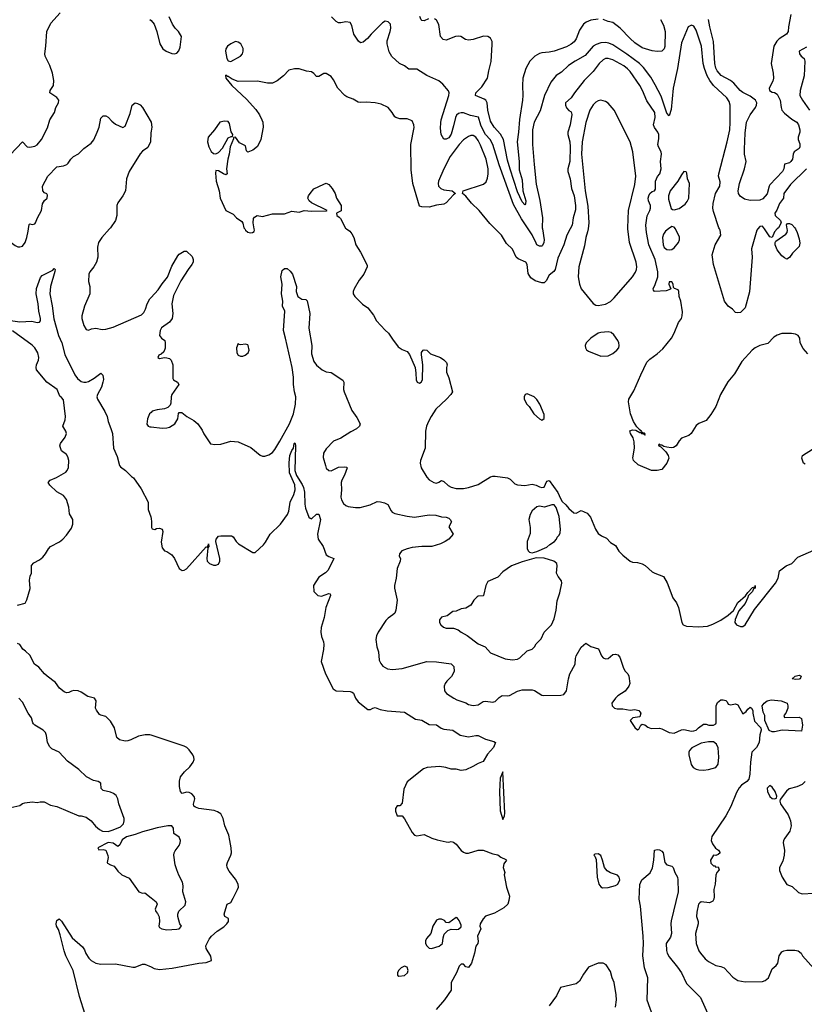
# Model space of a CAD drawing. Header units: inches. Extents: x 1384664 to 1536621, y 460766 to 646467.
# Tile 295 of 488: x 1488928 to 1495332, y 533673 to 541707. Entities that reach past the tile are written whole.
import ezdxf

# ---------------------------------------------------------------- set-up
doc = ezdxf.new("R2010")
doc.units = ezdxf.units.IN
doc.header["$MEASUREMENT"] = 0
for name, color, linetype in [('B4583', 7, 'Continuous'), ('B4584', 7, 'Continuous'), ('B4593', 7, 'Continuous'), ('B4594', 7, 'Continuous')]:
    doc.layers.add(name, color=color, linetype=linetype)

msp = doc.modelspace()

# ---------------------------------------------------------------- linework, layer by layer
at = {"layer": 'B4583', "color": 5}
for points, elevation in [([(1488734, 540000), (1488750, 539986.7), (1488799.9, 539959.9), (1488858.8, 539890), (1488890, 539864), (1488913.7, 539853.7), (1488930, 539853.4), (1488950, 539860.7), (1488971.5, 539890), (1488986, 539930), (1488998.3, 539981.7), (1489000.5, 540000)], 740), ([(1489660.2, 540000), (1489598.5, 539930), (1489571.2, 539888.8), (1489563.6, 539850), (1489565.7, 539770), (1489554, 539730), (1489533, 539690), (1489501.6, 539650), (1489493, 539630), (1489490.7, 539570), (1489500.7, 539530), (1489499.5, 539470), (1489457.8, 539370), (1489435.3, 539290), (1489435.6, 539270), (1489450, 539211.3), (1489470, 539178.8), (1489490, 539174), (1489515.1, 539184.9), (1489549.6, 539190.4), (1489600.5, 539180.5), (1489630, 539181.5), (1489690, 539197.6), (1489921, 539299), (1489942, 539318), (1489954.9, 539345.1), (1489967.8, 539390), (1489989, 539430), (1490000, 539441.5)], 740), ([(1488853, 539253), (1488930, 539240.8), (1489026.1, 539246.1), (1489070, 539236.5), (1489090, 539238), (1489096.9, 539250), (1489098.7, 539270), (1489083.9, 539330), (1489079.2, 539390), (1489062, 539470), (1489065.2, 539514.8), (1489097.5, 539602.5), (1489110, 539621), (1489197.2, 539662.8), (1489210, 539678), (1489216, 539670), (1489214, 539654), (1489178.6, 539530), (1489173.4, 539470), (1489192, 539372), (1489205.3, 539265.3), (1489244.5, 539130), (1489271.5, 539070), (1489296.2, 538976.2), (1489377.2, 538810), (1489399.6, 538779.6), (1489430, 538755.3), (1489450, 538749), (1489470, 538748.9), (1489490, 538755.6), (1489536.8, 538783.2), (1489590, 538823.8), (1489607.2, 538807.2), (1489610.9, 538770.9), (1489606, 538750), (1489594.2, 538710), (1489562.2, 538650), (1489558, 538630), (1489562.8, 538610), (1489623.7, 538510), (1489642, 538470), (1489648.7, 538428.7), (1489673, 538373), (1489684.6, 538330), (1489693.4, 538210), (1489722.6, 538142.6), (1489741.6, 538070), (1489750, 538059.1), (1489790.8, 538030), (1489840.3, 537980.3), (1489858, 537970), (1489919.9, 537879.9), (1489976, 537770), (1489977.3, 537710), (1489998, 537650), (1490000, 537638.3)], 720), ([(1488910, 536930.4), (1488972.3, 536947.7), (1488987.3, 536972.7), (1489014.4, 537065.6), (1489007.1, 537132.9), (1489014.1, 537165.9), (1489025.1, 537190), (1489024.9, 537255.1), (1489043.7, 537276.3), (1489090, 537300.3), (1489118, 537322), (1489139.6, 537350), (1489161.6, 537390), (1489179.5, 537410), (1489253.4, 537446.6), (1489280.9, 537470), (1489310, 537501.6), (1489350, 537559.5), (1489362, 537590), (1489362, 537630), (1489334.9, 537674.9), (1489328.5, 537730), (1489310, 537792), (1489286, 537826), (1489230, 537854.6), (1489173.7, 537910), (1489160.5, 537930), (1489176, 537950), (1489228.7, 537971.3), (1489304.4, 538015.6), (1489316.2, 538030), (1489325.7, 538054.3), (1489327.7, 538110), (1489321.3, 538141.3), (1489310, 538158.3), (1489269.9, 538189.9), (1489255.1, 538230), (1489262, 538250), (1489300.1, 538299.9), (1489309.6, 538330), (1489303.6, 538350), (1489280.4, 538390), (1489298.2, 538441.8), (1489302.8, 538470), (1489284.6, 538604.6), (1489270, 538624.7), (1489254.9, 538634.9), (1489232.4, 538690), (1489150, 538749.7), (1489065.1, 538850), (1489060.9, 538870), (1489064.2, 538890), (1489080.4, 538930), (1489083.5, 538950), (1489076.8, 538990), (1489052.1, 539030), (1489030.9, 539050.9), (1488870, 539169.3)], 720), ([(1490000, 538503.1), (1489988.5, 538490), (1489971.8, 538450), (1489966.9, 538406.9), (1489976.3, 538390), (1489990, 538385), (1490000, 538383.9)], 740), ([(1490000, 535870), (1489990, 535873.3), (1489952.9, 535872.9), (1489897.8, 535862.2), (1489834.8, 535830), (1489810, 535823.5), (1489790, 535821.1), (1489741.2, 535830), (1489720.7, 535850), (1489700.4, 535930), (1489670, 535984.2), (1489630, 536023), (1489590, 536032), (1489579.1, 536039.1), (1489553.7, 536073.7), (1489546.6, 536090), (1489551.3, 536150), (1489538, 536170), (1489485.2, 536185.2), (1489430, 536221.5), (1489404, 536230), (1489370, 536234.5), (1489350.3, 536229.7), (1489330, 536216.2), (1489310, 536213.6), (1489290, 536223.6), (1489253.6, 536253.6), (1489220.1, 536300.1), (1489152, 536350), (1489129.5, 536370), (1489084, 536424), (1489049.8, 536449.8), (1489010, 536521.2), (1488975.6, 536555.6), (1488954, 536570), (1488928, 536610), (1488910, 536617.2)], 720), ([(1488830, 535274.8), (1488930, 535296), (1488950, 535311.3), (1488970, 535318), (1489030, 535324.7), (1489070, 535321), (1489093.6, 535326.4), (1489126.4, 535326.4), (1489178.5, 535298.5), (1489230, 535287.3), (1489410, 535211), (1489430.7, 535210.7), (1489470, 535201), (1489510, 535171), (1489546.9, 535126.9), (1489578.7, 535098.7), (1489604.9, 535084.9), (1489650, 535083.1), (1489690, 535095.6), (1489750, 535122.3), (1489774, 535146), (1489781.5, 535170), (1489779.2, 535190), (1489735.8, 535310), (1489729.8, 535349.8), (1489716, 535376), (1489693.7, 535393.7), (1489670, 535404.2), (1489610, 535417.2), (1489592.9, 535432.9), (1489590, 535478), (1489568, 535490), (1489530, 535499.5), (1489473.2, 535530), (1489409.4, 535590), (1489318.5, 535658.5), (1489250, 535729.4), (1489190, 535758), (1489172.9, 535772.9), (1489153.6, 535810), (1489146.5, 535866.5), (1489137.6, 535890), (1489120.7, 535910), (1489051.8, 535950), (1489041.8, 535961.8), (1489035.6, 535970), (1489025.1, 536010), (1488997.6, 536050), (1488950, 536139), (1488921.2, 536170)], 740), ([(1490000, 535099.3), (1489930, 535080.8), (1489870, 535058), (1489799.9, 535040.1), (1489764.8, 535015.2), (1489745.4, 534974.6), (1489730, 534962), (1489689.4, 534989.4), (1489650, 534992.3), (1489564.7, 534950), (1489572.7, 534932.7), (1489610, 534936), (1489630, 534930.8), (1489648.3, 534888.3), (1489650.4, 534870), (1489642, 534830), (1489645.5, 534825.5), (1489670, 534810.5), (1489699.9, 534799.9), (1489730, 534758.8), (1489762.8, 534730), (1489822.3, 534702.3), (1489901, 534590), (1489930, 534580.7), (1489950, 534582), (1490000, 534542.9)], 740), ([(1489462.4, 533590), (1489417, 533737), (1489363.7, 533950), (1489303.8, 534070), (1489289.8, 534110), (1489259.2, 534239.2), (1489243.7, 534283.7), (1489228.6, 534310), (1489225.4, 534330), (1489230, 534358), (1489250, 534371), (1489270, 534350.8), (1489354.9, 534214.9), (1489441.7, 534141.7), (1489458, 534118), (1489468.6, 534088.6), (1489490.8, 534050), (1489511, 534030), (1489550.3, 534010.3), (1489590, 534001.3), (1489710, 534003.2), (1489850, 533975.6), (1489870, 533976), (1489930, 534002), (1489950, 534001.6), (1490000, 533978.2)], 720)]:
    msp.add_lwpolyline(points, dxfattribs=dict(at, elevation=elevation))
at = {"layer": 'B4584', "color": 5}
for points, elevation in [([(1488850, 540605.7), (1488950, 540710.4), (1488990, 540670.5), (1489010, 540667), (1489050, 540675.3), (1489070, 540685.3), (1489105.4, 540730), (1489154, 540826), (1489174.7, 540890), (1489211.2, 540950), (1489224, 540990), (1489243.8, 541030), (1489246.8, 541050), (1489232.2, 541072.2), (1489173, 541110), (1489176.3, 541130), (1489203.1, 541170), (1489205.7, 541210), (1489195.4, 541270), (1489173.5, 541333.5), (1489135.1, 541410), (1489132.3, 541430), (1489141.2, 541490), (1489149.3, 541610), (1489182.3, 541677.7), (1489257.5, 541762.5)], 760), ([(1489991.3, 541710), (1490000, 541699.6)], 760), ([(1489000.5, 540000), (1489004.7, 540035.3), (1489010, 540042), (1489030, 540036), (1489050, 540041), (1489057.2, 540050), (1489072.3, 540090), (1489104.5, 540150), (1489113.8, 540206.2), (1489130, 540232), (1489153.2, 540250), (1489155.3, 540275.3), (1489150, 540286), (1489130, 540295.3), (1489115.3, 540310), (1489113.2, 540350), (1489156.3, 540430), (1489230, 540507), (1489286.3, 540513.7), (1489313.7, 540526.3), (1489324.4, 540535.6), (1489346, 540570), (1489367.3, 540590), (1489407.3, 540612.7), (1489450, 540657.3), (1489510, 540699.3), (1489531.8, 540728.2), (1489561, 540790), (1489575.4, 540830), (1489590, 540902.8), (1489610, 540921.6), (1489630, 540922.4), (1489650, 540912.7), (1489679.9, 540879.9), (1489710, 540855.5), (1489770, 540828.2), (1489790, 540839.1), (1489830, 540942.8), (1489845.4, 541010), (1489870, 541028.9), (1489890, 541023.9), (1489910, 541012.3), (1489930.4, 540990), (1490000, 540871.8)], 740), ([(1490000, 540798.1), (1489996.9, 540783.1), (1489994.2, 540710), (1489974.5, 540665.5), (1489930, 540634.5), (1489910, 540614), (1489820.7, 540470), (1489799.1, 540410), (1489790.3, 540310), (1489770.2, 540269.8), (1489727.7, 540212.3), (1489720.4, 540190), (1489719.5, 540110), (1489710.3, 540070), (1489669, 540010), (1489660.2, 540000)], 740)]:
    msp.add_lwpolyline(points, dxfattribs=dict(at, elevation=elevation))
at = {"layer": 'B4593', "color": 5}
for points, elevation in [([(1490764.2, 540000), (1490770, 539990.8), (1490790, 539974), (1490810, 539967.3), (1490829.2, 539970.8), (1490840.4, 539979.6), (1490844, 539990), (1490842.2, 540000)], 760), ([(1491596, 540000), (1491622, 539982), (1491639.8, 539959.8), (1491656, 539930), (1491671, 539870), (1491710.8, 539810), (1491763.6, 539703.6), (1491764.7, 539690), (1491737.3, 539630), (1491698, 539582), (1491658.8, 539510), (1491650.8, 539490), (1491650.7, 539470), (1491662, 539450), (1491726.1, 539386.1), (1491770, 539356), (1491816.2, 539296.2), (1491840.3, 539250), (1491910, 539174.4), (1491939.3, 539150), (1491970, 539100.7), (1492018, 539038), (1492050, 539016), (1492090, 539001), (1492110, 538974.8), (1492154.9, 538870), (1492162.5, 538822.5), (1492164.4, 538770), (1492170.8, 538750), (1492190, 538740.4), (1492203.7, 538750), (1492214.3, 538770), (1492219.6, 538890), (1492206.3, 538973.7), (1492207.5, 538992.5), (1492222, 539010), (1492230, 539014), (1492252, 539010), (1492282, 538982), (1492362, 538950), (1492390, 538931.3), (1492411.3, 538910), (1492418, 538890), (1492411.1, 538868.9), (1492410.8, 538830), (1492430, 538784.7), (1492459.3, 538670), (1492447.7, 538650), (1492410.4, 538610), (1492324.4, 538530), (1492285.3, 538470), (1492265.3, 538430), (1492248.7, 538390), (1492239.5, 538350), (1492237.1, 538210), (1492200.4, 538110), (1492197, 538090), (1492205.7, 538050), (1492250, 537973.4), (1492270, 537953.4), (1492306.8, 537930), (1492330, 537926.7), (1492350, 537933), (1492370, 537946), (1492390, 537939.5), (1492426.2, 537906.2), (1492450, 537892.1), (1492490, 537882.8), (1492550, 537880.8), (1492590, 537889.1), (1492670, 537914.9), (1492770, 537976.5), (1492790, 537983.7), (1492810, 537983.1), (1492910, 537968.8), (1492930, 537957), (1492970, 537919.5), (1492990, 537911.8), (1493050, 537907), (1493110, 537918.4), (1493144.7, 537910), (1493170, 537894.8), (1493190, 537891.3), (1493208, 537892), (1493230, 537941), (1493250, 537946), (1493320.3, 537850), (1493340.8, 537800.8), (1493356.5, 537776.5), (1493386, 537750), (1493410, 537718), (1493450, 537684.7), (1493470, 537681), (1493510, 537702), (1493559.9, 537679.9), (1493588.2, 537648.2), (1493627.3, 537550), (1493650, 537516), (1493676.8, 537496.8), (1493716.8, 537476.8), (1493750, 537441), (1493790, 537418), (1493819.1, 537370), (1493850, 537339.1), (1493910.8, 537290), (1493930, 537281.3), (1493970, 537277.6), (1494007.3, 537267.3), (1494033.4, 537253.4), (1494090, 537202.8), (1494111.3, 537190), (1494183.5, 537163.5), (1494211.6, 537111.6), (1494259.5, 536990), (1494289.2, 536949.2), (1494306.3, 536910), (1494332.7, 536790), (1494343, 536770), (1494370, 536759.7), (1494470, 536752.8), (1494540.8, 536759.2), (1494585.3, 536774.7), (1494650, 536808.8), (1494711.7, 536848.3), (1494754, 536886), (1494788.8, 536951.2), (1494852.7, 537007.3), (1494870, 537034), (1494910, 537075.5), (1494917.3, 537077.3), (1494928, 537072), (1494930.8, 537090.8), (1494930.3, 537070), (1494916.8, 537063.2), (1494910, 537042), (1494873.9, 537006.1), (1494871.9, 536991.9), (1494850, 536944.5), (1494797.2, 536882.8), (1494768, 536812), (1494766.2, 536790), (1494777.6, 536770), (1494810, 536756.8), (1494830, 536757.1), (1494850, 536770.1), (1494925.9, 536894.1), (1495096.1, 537110), (1495119.2, 537150), (1495130, 537211.3), (1495184, 537250), (1495230, 537270.7), (1495278.7, 537321.3), (1495410, 537379.5)], 760), ([(1493421.3, 540000), (1493394, 539950), (1493370.2, 539870), (1493319.8, 539760.2), (1493297.3, 539670), (1493286.7, 539653.3), (1493250, 539622.6), (1493224.2, 539575.8), (1493210, 539559.7), (1493190, 539558.9), (1493135.7, 539575.7), (1493100.7, 539600.7), (1493077.3, 539637.3), (1493070.8, 539710), (1493059.5, 539730), (1492997.4, 539757.4), (1492980.9, 539770), (1492950, 539834.5), (1492901, 539881), (1492859.2, 539950), (1492808.5, 540000)], 760), ([(1493194.6, 540000), (1493208.5, 539910), (1493207, 539890), (1493196, 539864), (1493190, 539859), (1493170, 539858.4), (1493150, 539870.5), (1493142.6, 539882.6), (1493111.8, 539951.8), (1493079, 540000)], 740), ([(1493566.7, 540000), (1493563.4, 539976.6), (1493549.4, 539929.4), (1493538.1, 539861.9), (1493492.8, 539690), (1493485.7, 539610), (1493496.5, 539550), (1493510.3, 539510), (1493610, 539390.4), (1493630, 539378.4), (1493650, 539374.4), (1493710, 539387), (1493750, 539408.7), (1493781.3, 539438.7), (1493930.5, 539609.5), (1493954, 539646), (1493962.6, 539670), (1493965.4, 539690), (1493960.5, 539730), (1493906.5, 539890), (1493891.8, 540000)], 780), ([(1495359.8, 538979.8), (1495324, 539024), (1495299.1, 539070), (1495294.3, 539110), (1495282.9, 539130), (1495260.6, 539140.6), (1495226.3, 539146.3), (1495150, 539145.5), (1495110, 539134.2), (1495084.4, 539115.6), (1495033.7, 539066.3), (1494969.7, 539049.7), (1494931.6, 539030), (1494905.4, 539010), (1494822.3, 538917.7), (1494761.1, 538818.9), (1494707.3, 538752.7), (1494649.2, 538650), (1494609.3, 538550.7), (1494570, 538487), (1494530, 538438), (1494470, 538413), (1494450, 538395.1), (1494407.9, 538332.1), (1494390, 538313.6), (1494330, 538292.8), (1494310.2, 538269.8), (1494286.7, 538230), (1494264.3, 538215.7), (1494246.6, 538213.4), (1494210, 538218), (1494184.7, 538224.7), (1494170, 538234.9), (1494156.2, 538236.2), (1494150, 538243.7), (1494141.3, 538238.7), (1494143.6, 538230), (1494160.9, 538220.9), (1494201.3, 538181.3), (1494221.5, 538150), (1494226.7, 538130), (1494210.2, 538089.8), (1494170, 538038), (1494130, 538029.6), (1494084, 538030), (1493976.5, 538076.5), (1493938.4, 538110), (1493931.3, 538131.3), (1493945.7, 538210), (1493943.6, 538263.6), (1493936.2, 538296.2), (1493914.7, 538330), (1493908.7, 538351.3), (1493930, 538361.7), (1493956.7, 538356.7), (1493990, 538339.5), (1493999.5, 538339.5), (1494003, 538330), (1494026.6, 538326.6), (1494030, 538318), (1494033.8, 538326.2), (1494027.5, 538332.5), (1494013.4, 538333.4), (1494010, 538341.2), (1494001.2, 538341.2), (1494004.5, 538350), (1493983.1, 538363.1), (1493981.3, 538370), (1493964.4, 538384.4), (1493938.5, 538430), (1493914, 538490), (1493896.3, 538590), (1493899.6, 538610), (1493941.2, 538678.8), (1493996.5, 538810), (1494047.1, 538912.9), (1494070, 538937.8), (1494130, 538979.6), (1494178.3, 539021.7), (1494247.8, 539110), (1494270.8, 539150), (1494304.7, 539235.3), (1494329.4, 539270), (1494335.1, 539290), (1494336.6, 539323.4), (1494323.7, 539410), (1494309.4, 539450), (1494308.7, 539490), (1494302, 539502), (1494273.6, 539513.6), (1494263.1, 539523.1), (1494260.9, 539550), (1494250, 539569), (1494230, 539568), (1494225.5, 539550), (1494242, 539510), (1494234.4, 539505.6), (1494204.5, 539495.5), (1494110, 539489.4), (1494100.1, 539500.1), (1494098, 539510), (1494114.7, 539545.3), (1494135.8, 539610), (1494137.4, 539650), (1494114, 539750), (1494064.2, 539870), (1494043.5, 539970), (1494041.6, 540000)], 760), ([(1494222.7, 540000), (1494197.8, 539982.2), (1494182, 539958), (1494174.9, 539930), (1494181.3, 539870), (1494188.7, 539848.7), (1494210, 539832), (1494230, 539828.8), (1494250, 539832.6), (1494270, 539844.6), (1494305.1, 539890), (1494314.3, 539910), (1494313.9, 539933.9), (1494282, 540000)], 760), ([(1494953.7, 540000), (1494945.1, 539990), (1494902.1, 539837.9), (1494907, 539770), (1494886, 539486), (1494850, 539355.3), (1494810, 539319), (1494790, 539315.3), (1494770, 539318), (1494746, 539346), (1494710, 539369.2), (1494680.9, 539410), (1494590.9, 539710), (1494581.5, 539770), (1494580.9, 539790), (1494604, 539870), (1494650.7, 539950), (1494645.1, 539990), (1494639.3, 540000)], 740), ([(1495111.1, 540000), (1495090, 539977.2), (1495070.7, 539929.3), (1495050, 539936), (1495006.2, 540000)], 740), ([(1495260, 540000), (1495274.5, 539970), (1495290, 539918.8), (1495294.9, 539885.1), (1495290, 539857.2), (1495236.7, 539803.3), (1495210, 539768), (1495190, 539754), (1495170, 539763.7), (1495150, 539780.9), (1495109.6, 539830), (1495093.2, 539870), (1495094, 539890), (1495100.9, 539899.1), (1495182, 539958), (1495192.3, 539970), (1495195.8, 539990), (1495193.5, 540000)], 740), ([(1490000, 539441.5), (1490058.1, 539501.9), (1490090, 539552.9), (1490134.6, 539605.4), (1490170, 539695.8), (1490219.6, 539780.4), (1490230, 539794.4), (1490270, 539818), (1490290, 539818), (1490335.9, 539775.9), (1490344.2, 539750), (1490342.6, 539730), (1490333.4, 539710), (1490302, 539670), (1490243.6, 539576.4), (1490182.1, 539457.9), (1490169, 539390), (1490177.3, 539310), (1490171.6, 539270), (1490150, 539240.5), (1490085.8, 539194.2), (1490073.1, 539170), (1490069.2, 539129.2), (1490084.4, 539110), (1490111.8, 539090), (1490115.9, 539070), (1490113.9, 539026.1), (1490103, 538997), (1490083.1, 538976.9), (1490062.8, 538970), (1490056, 538950), (1490070, 538942), (1490109.3, 538950.7), (1490130, 538948.2), (1490150, 538943), (1490164.9, 538930), (1490177.6, 538890), (1490178.5, 538778.5), (1490182.8, 538770), (1490214.8, 538750), (1490227.7, 538730), (1490168.4, 538650), (1490163.8, 538630), (1490162.8, 538577.2), (1490157.3, 538562.7), (1490135.9, 538544.1), (1490110, 538532.7), (1490050, 538525.1), (1490007.9, 538512.1), (1490000, 538503.1)], 740), ([(1490000, 538383.9), (1490090, 538374.7), (1490130, 538376.1), (1490150, 538382.3), (1490194.7, 538410), (1490218.4, 538450), (1490224.7, 538495.3), (1490230, 538502), (1490250, 538502), (1490292, 538470), (1490350, 538437.3), (1490382.8, 538410), (1490416.7, 538356.7), (1490430, 538326.8), (1490485.8, 538245.8), (1490521.7, 538241.7), (1490570, 538243.5), (1490650, 538267.1), (1490710, 538264.2), (1490815.4, 538215.4), (1490890, 538153.4), (1490910, 538144.9), (1490930, 538145.5), (1490962.4, 538157.6), (1490990, 538176.3), (1491010, 538200.5), (1491050, 538268.8), (1491130.5, 538410), (1491161.5, 538490), (1491178.4, 538570), (1491182.2, 538630), (1491170.7, 538670.7), (1491162.2, 538730), (1491161.7, 538790), (1491151.2, 538870), (1491098.7, 539110), (1491081.2, 539170), (1491093, 539330), (1491073.6, 539370), (1491074.7, 539410), (1491063.8, 539470), (1491071.5, 539550), (1491060.5, 539610), (1491070, 539661), (1491090, 539676), (1491110, 539676), (1491135.9, 539655.9), (1491153.4, 539630), (1491186.8, 539530), (1491184.9, 539490), (1491197.3, 539450), (1491230, 539428), (1491264.5, 539424.5), (1491273.7, 539413.7), (1491297.1, 539310), (1491288.4, 539190), (1491313.6, 539050), (1491310, 538982), (1491330, 538919.1), (1491350, 538887.2), (1491395.5, 538850), (1491430, 538834.9), (1491470, 538828), (1491566.6, 538766.6), (1491573.7, 538750), (1491571.5, 538690), (1491577.3, 538670), (1491639.8, 538519.8), (1491680.9, 538460.9), (1491706, 538410), (1491702, 538390), (1491678, 538370), (1491630, 538345.2), (1491550, 538291.8), (1491490, 538269.4), (1491430, 538206), (1491408, 538170), (1491405.8, 538134.2), (1491422.8, 538070), (1491430, 538048.4), (1491450, 538027.6), (1491470, 538026), (1491530, 538055.3), (1491578.4, 538058.4), (1491595.9, 538055.9), (1491601, 538050), (1491579.3, 537990), (1491557.1, 537950), (1491552.7, 537930), (1491555.5, 537870), (1491548.5, 537810), (1491553.4, 537790), (1491570, 537761), (1491590, 537742.8), (1491610, 537734.8), (1491667.7, 537727.7), (1491708, 537728), (1491788.1, 537748.1), (1491844.9, 537775.1), (1491873.8, 537773.8), (1491906.4, 537766.4), (1491931.9, 537751.9), (1491958.8, 537698.8), (1491968.5, 537688.5), (1491990, 537679.3), (1492090, 537655.3), (1492150, 537648.4), (1492270, 537666.5), (1492324.8, 537664.8), (1492370, 537650.4), (1492410, 537647.7), (1492430, 537639.1), (1492442.8, 537630), (1492451, 537610), (1492431.3, 537570), (1492464.7, 537510), (1492430.5, 537470), (1492400.7, 537450), (1492362.8, 537430), (1492292, 537410), (1492210, 537409.2), (1492130, 537400.5), (1492090, 537391.1), (1492046.5, 537373.5), (1492027.7, 537350), (1492024, 537330), (1492034.8, 537310), (1492033.4, 537290), (1492008.4, 537230), (1492000.7, 537150), (1491986.7, 537090), (1491987, 537070), (1492010.2, 536970), (1491998.9, 536890), (1491990, 536865.6), (1491974.4, 536850), (1491934.7, 536825.3), (1491915.6, 536804.4), (1491854.3, 536710), (1491840.5, 536679.5), (1491834.3, 536650), (1491842.3, 536590), (1491856.5, 536550), (1491861.8, 536481.8), (1491874.5, 536454.5), (1491893.1, 536433.1), (1491929.3, 536409.3), (1491970, 536405), (1492050, 536414.4), (1492250, 536470.2), (1492330, 536467.4), (1492450.3, 536450.3), (1492472.2, 536430), (1492473.1, 536390), (1492452.1, 536347.9), (1492413, 536310), (1492401.3, 536290), (1492392.7, 536270), (1492394, 536230), (1492411, 536210), (1492471, 536170), (1492497, 536157), (1492570, 536133), (1492590, 536120.7), (1492630, 536110.7), (1492670, 536117.3), (1492710, 536142.8), (1492730, 536147.7), (1492790, 536138), (1492799.1, 536140.9), (1492810, 536144.9), (1492842, 536178), (1492867, 536193), (1492910, 536189.1), (1492926.9, 536193.1), (1492990, 536229.2), (1493030, 536238.4), (1493110, 536238), (1493130, 536233.4), (1493190, 536195.8), (1493207, 536193), (1493344.1, 536195.9), (1493370, 536200.7), (1493390, 536231.3), (1493407.2, 536330), (1493418.9, 536370), (1493461.6, 536450), (1493464.2, 536495.8), (1493470, 536518), (1493510, 536587.3), (1493550, 536621), (1493590, 536594), (1493653.4, 536573.4), (1493675.9, 536515.9), (1493690, 536501), (1493710, 536491), (1493730, 536496), (1493770, 536526.8), (1493790, 536531), (1493810, 536526), (1493825.8, 536505.8), (1493855.3, 536415.3), (1493870.7, 536390.7), (1493891, 536370), (1493901, 536350), (1493906.8, 536290), (1493901, 536270), (1493870.4, 536229.6), (1493811, 536190), (1493791, 536170), (1493762, 536130), (1493764.7, 536110), (1493782, 536090), (1493804.1, 536084.1), (1493850, 536083.7), (1493910, 536072.2), (1493950, 536078.7), (1493980.7, 536070), (1493997.1, 536050), (1493990, 536018), (1493932, 536010), (1493912, 535990), (1493950, 535932), (1493970, 535912), (1493980.4, 535919.6), (1493998, 535950), (1494010, 535958), (1494030, 535954.8), (1494055.2, 535935.2), (1494083.4, 535923.4), (1494150, 535926.4), (1494170, 535921.3), (1494230, 535890.4), (1494270, 535887), (1494330, 535912.7), (1494350, 535915.5), (1494410, 535902.8), (1494430, 535904.7), (1494450, 535911.3), (1494468.7, 535930), (1494510, 535958), (1494530, 535958), (1494551.6, 535951.6), (1494590, 535952), (1494610, 535962), (1494612.7, 535970), (1494612.2, 536110), (1494623.7, 536136.3), (1494650, 536156.5), (1494670, 536157.6), (1494691.6, 536151.6), (1494702.3, 536142.3), (1494710, 536121), (1494730, 536118), (1494770, 536126), (1494790, 536118), (1494830, 536044.7), (1494856.5, 536063.5), (1494870, 536082), (1494890, 536098), (1494902, 536090), (1494911.3, 536071.3), (1494911.1, 536048.9), (1494924.4, 535984.4), (1494978, 535930), (1494981, 535910), (1494968, 535872), (1494964.4, 535810), (1494943, 535770), (1494903.8, 535730), (1494892.2, 535650), (1494888.8, 535551.2), (1494878.9, 535510), (1494863.6, 535490), (1494819, 535461), (1494799.9, 535440.1), (1494778.2, 535401.8), (1494733.1, 535286.9), (1494692.1, 535210), (1494576.7, 535043.3), (1494571.5, 535010), (1494582.6, 534982.6), (1494606.6, 534946.6), (1494630.8, 534930), (1494644.7, 534910), (1494630, 534895.3), (1494611.3, 534888.7), (1494590, 534889), (1494567.6, 534850), (1494570, 534824.4), (1494590, 534804.4), (1494602.8, 534802.8), (1494610, 534792), (1494630, 534794), (1494638, 534770), (1494618, 534750), (1494610, 534726), (1494605.5, 534654.5), (1494593.7, 534610), (1494596.9, 534550), (1494593.6, 534530), (1494586.4, 534513.6), (1494558.4, 534501.6), (1494490, 534508.6), (1494478.2, 534501.8), (1494468.1, 534490), (1494455.6, 534424.4), (1494453.2, 534390), (1494465.2, 534350), (1494466.4, 534330), (1494445.2, 534250), (1494448.8, 534168.8), (1494471.1, 534110), (1494483.5, 534090), (1494523.8, 534043.8), (1494550, 534022.8), (1494610, 533988.7), (1494650, 533982), (1494677.1, 533970), (1494750, 533895.5), (1494790, 533867.3), (1494850, 533855.5), (1494990, 533858.8), (1495013.8, 533866.2), (1495039.3, 533890), (1495070, 533962.8), (1495102, 533990), (1495116.3, 534010), (1495128, 534070), (1495150, 534100.5), (1495165.2, 534110), (1495190, 534115.6), (1495255.9, 534115.9), (1495281, 534110), (1495306.8, 534090), (1495317.3, 534070), (1495410, 533966)], 740), ([(1490000, 537638.3), (1490004.9, 537610), (1490004.5, 537564.5), (1490010, 537552), (1490030, 537547.7), (1490044.5, 537555.5), (1490070, 537559.1), (1490090, 537550.8), (1490094.9, 537530), (1490083.8, 537443.8), (1490090, 537398), (1490110, 537374.8), (1490130, 537367.3), (1490170, 537341), (1490191, 537310), (1490230.8, 537230), (1490253.7, 537213.7), (1490270, 537214.9), (1490290, 537227), (1490450, 537404.9), (1490457.2, 537402.8), (1490467, 537413), (1490470, 537430.8), (1490472.4, 537410), (1490462.8, 537397.2), (1490454.9, 537310), (1490458.7, 537290), (1490478.4, 537270), (1490510, 537256.9), (1490530, 537256.5), (1490550, 537264.9), (1490561.3, 537290), (1490560.5, 537310), (1490529.3, 537450), (1490531.8, 537470), (1490550, 537492.7), (1490570, 537497.1), (1490656.4, 537496.4), (1490670, 537487.3), (1490694, 537450), (1490714.4, 537430), (1490830, 537359.6), (1490850, 537360.3), (1490917, 537423), (1490934.7, 537445.3), (1490970.9, 537510), (1491057.6, 537590), (1491114.5, 537670), (1491124.2, 537695.8), (1491134.5, 537770), (1491165.6, 537834.4), (1491177.3, 537870), (1491172.3, 537912.3), (1491130.7, 538010), (1491127.9, 538092.1), (1491133.1, 538150), (1491150, 538193.4), (1491161.6, 538210), (1491167.8, 538250), (1491173.4, 538253.4), (1491177.3, 538250), (1491178.4, 538230), (1491173.2, 538030), (1491187.9, 537987.9), (1491234.7, 537914.7), (1491244.1, 537890), (1491251.5, 537851.5), (1491255.3, 537755.3), (1491261.6, 537721.6), (1491288.2, 537648.2), (1491299.5, 537639.5), (1491310, 537635.8), (1491350, 537672.4), (1491370, 537673.4), (1491382, 537630), (1491359.7, 537510), (1491364.9, 537470), (1491406, 537410), (1491430, 537341), (1491450, 537326), (1491491.3, 537311.3), (1491445.2, 537214.8), (1491425.2, 537194.8), (1491370, 537158), (1491324.7, 537090), (1491330, 537042), (1491362, 537010), (1491390, 537002.8), (1491450, 537026), (1491462, 537022), (1491466, 537010), (1491427.6, 536912.4), (1491411.8, 536828.2), (1491388.4, 536748.4), (1491386, 536710), (1491390, 536674), (1491407.3, 536630), (1491410.6, 536610), (1491408.1, 536568.1), (1491388.9, 536470), (1491423.1, 536370), (1491487.7, 536247.7), (1491510.8, 536230.8), (1491625.5, 536225.5), (1491640.3, 536220.3), (1491651.4, 536211.4), (1491669.2, 536170), (1491690, 536142.3), (1491770, 536078), (1491790, 536078), (1491809.4, 536090.6), (1491830, 536094), (1491870, 536078.8), (1491927.5, 536067.5), (1492070, 536058), (1492159, 535999), (1492210, 535990.4), (1492270, 535957), (1492330, 535954.6), (1492367.7, 535927.7), (1492390, 535918.7), (1492462, 535910), (1492522, 535870), (1492590, 535855.8), (1492650, 535867.9), (1492670, 535866.9), (1492730, 535837.6), (1492798.7, 535818.7), (1492810.7, 535810), (1492795.8, 535770), (1492745, 535715), (1492710, 535653.3), (1492670, 535637.7), (1492627.5, 535612.5), (1492570, 535587.1), (1492530, 535581.7), (1492490, 535592.2), (1492450, 535593), (1492406.4, 535606.4), (1492353.6, 535613.6), (1492255, 535605), (1492224.6, 535595.4), (1492090, 535489.7), (1492064.1, 535430), (1492050, 535314), (1492030, 535294), (1492010, 535294), (1491994.8, 535270), (1491994.8, 535250), (1492010, 535212), (1492050, 535212), (1492070, 535186.8), (1492130, 535076.3), (1492150, 535053), (1492170, 535046.7), (1492230, 535059.1), (1492291.3, 535030), (1492335.6, 535015.6), (1492410, 534998), (1492430, 534996.3), (1492450, 535000.7), (1492470, 534997.3), (1492490, 534980.5), (1492530, 534928.7), (1492550, 534914), (1492570, 534906.4), (1492590, 534905.5), (1492670, 534930.4), (1492710, 534932.2), (1492790, 534902), (1492830, 534893.1), (1492854.1, 534874.1), (1492896, 534856), (1492902.6, 534850), (1492880.1, 534819.9), (1492875.2, 534790), (1492886.4, 534750), (1492881.6, 534730), (1492900.7, 534630), (1492925.4, 534554.6), (1492921, 534519), (1492910.9, 534489.1), (1492879.8, 534460.2), (1492802.5, 534417.5), (1492730, 534393.2), (1492711, 534370), (1492686, 534330), (1492684.7, 534310), (1492692, 534290), (1492664.9, 534230), (1492671.1, 534188.9), (1492666, 534170), (1492650, 534148), (1492640.5, 534090), (1492614.9, 534010), (1492590, 533974), (1492570, 533979), (1492550, 534002), (1492530, 534002), (1492514.4, 533985.6), (1492493, 533930), (1492448.9, 533851.1), (1492450.4, 533789.6), (1492395.5, 533710), (1492328.4, 533631.6)], 720), ([(1495340.4, 538080.4), (1495326.6, 538090), (1495312.3, 538130), (1495316, 538150), (1495398.2, 538201.8)], 760), ([(1490000, 533978.2), (1490026, 533966), (1490070, 533957.8), (1490171, 533969), (1490390, 534009.5), (1490450, 534014), (1490492.3, 534030), (1490486.8, 534066.8), (1490449.2, 534130), (1490446, 534150), (1490474.9, 534205.1), (1490493.6, 534230), (1490540.8, 534270), (1490593.9, 534306.1), (1490619.4, 534330), (1490632.9, 534350), (1490632.9, 534372.9), (1490601.2, 534390), (1490598, 534410), (1490610, 534454), (1490622, 534490), (1490650, 534504.7), (1490670, 534538.4), (1490706.9, 534610), (1490712.5, 534630), (1490710, 534652.3), (1490690, 534695.6), (1490638.4, 534758.4), (1490621.4, 534790), (1490618.3, 534810), (1490622.9, 534830), (1490652.4, 534890), (1490655.5, 534910), (1490654.7, 534950), (1490644, 535010), (1490633.6, 535053.6), (1490602.9, 535130), (1490589.6, 535190), (1490568.4, 535228.4), (1490543.7, 535243.7), (1490514.1, 535254.1), (1490391, 535271), (1490361.5, 535281.5), (1490349.4, 535290), (1490347.2, 535307.2), (1490357, 535350), (1490352.3, 535370), (1490332, 535390), (1490310, 535402.9), (1490290, 535403.7), (1490254.6, 535394.6), (1490241.2, 535410), (1490232.7, 535450), (1490232.9, 535492.9), (1490240.9, 535530), (1490273.3, 535570), (1490316, 535610), (1490343.5, 535650), (1490351.2, 535670), (1490349.7, 535690), (1490341.1, 535710), (1490311.9, 535750), (1490290.8, 535770), (1490270, 535780.5), (1490000, 535870)], 720), ([(1495338.8, 535490), (1495313.3, 535466.7), (1495270, 535447.6), (1495208.9, 535431.1), (1495187.5, 535412.5), (1495135.3, 535344.7), (1495131, 535330), (1495137.3, 535310), (1495199.8, 535219.8), (1495212.6, 535192.6), (1495219.7, 535170), (1495223.5, 535130), (1495213.8, 535086.2), (1495172, 535030), (1495162.3, 535010), (1495158.9, 534990), (1495170.3, 534930), (1495168.9, 534890), (1495157.5, 534842.5), (1495130.5, 534790), (1495130, 534764.7), (1495150.8, 534710), (1495190, 534651.3), (1495233.7, 534633.7), (1495284.9, 534584.9), (1495315.9, 534575.9), (1495410, 534580.4)], 760), ([(1490000, 534542.9), (1490042, 534510), (1490050.5, 534489.5), (1490033.4, 534450), (1490039.3, 534430), (1490053.5, 534413.5), (1490065.8, 534385.8), (1490069, 534350), (1490062.4, 534310), (1490070, 534298.7), (1490088.7, 534288.7), (1490130, 534281.7), (1490210, 534287.7), (1490229.7, 534290.3), (1490249.6, 534310), (1490235.8, 534330), (1490219.7, 534390), (1490218.5, 534410), (1490227.8, 534432.2), (1490278.6, 534481.4), (1490284.8, 534510), (1490259.5, 534590), (1490261.3, 534638.7), (1490257.6, 534670), (1490226.2, 534726.2), (1490209.2, 534769.2), (1490197.4, 534810), (1490184.7, 534890), (1490187.8, 534910), (1490195.6, 534924.4), (1490229.4, 534970), (1490238, 534990), (1490239.5, 535010), (1490230, 535037.2), (1490186.5, 535066.5), (1490182, 535110), (1490170, 535129.2), (1490138, 535130), (1490050, 535112.5), (1490000, 535099.3)], 740), ([(1494097.6, 533570), (1494048.3, 533708.3), (1494055.4, 533890), (1494026.4, 533970), (1494012.8, 534070), (1494019.4, 534170), (1494017.8, 534230), (1493993.7, 534473.7), (1493983.5, 534530), (1493990, 534651.3), (1494005.1, 534690), (1494073.7, 534746.3), (1494093.5, 534786.5), (1494105.1, 534850), (1494110, 534930.2), (1494130, 534935.3), (1494150, 534933.9), (1494170, 534921.5), (1494179.2, 534910), (1494193, 534830), (1494210.3, 534810.3), (1494250, 534799.1), (1494262.8, 534790), (1494275.3, 534750), (1494296.5, 534710), (1494299.6, 534690), (1494301.5, 534590), (1494246.7, 534353.3), (1494243.8, 534330), (1494247.1, 534250), (1494239.3, 534220.7), (1494205, 534170), (1494207.4, 534112.6), (1494213.4, 534090), (1494230, 534060.7), (1494297, 533977), (1494328.5, 533930), (1494370, 533842.4), (1494484.6, 533730), (1494554.4, 533570)], 720), ([(1493791.2, 533650), (1493798, 533710), (1493797, 533750), (1493781.2, 533850), (1493764, 533890), (1493750, 533942), (1493714.8, 533994.8), (1493690, 534008.7), (1493650, 534008.7), (1493570, 533975.3), (1493530, 533918), (1493498, 533862), (1493470, 533839), (1493342, 533810), (1493310, 533742), (1493250, 533660.9)], 740)]:
    msp.add_lwpolyline(points, dxfattribs=dict(at, elevation=elevation))
for points, elevation in [([(1493730, 539159.5), (1493670, 539154.8), (1493650, 539148.6), (1493590, 539108.6), (1493550.2, 539070), (1493543.2, 539050), (1493545.2, 539030), (1493553.9, 539013.9), (1493570, 539001.5), (1493670, 538963.1), (1493730, 538964.4), (1493770, 538983), (1493802.7, 539010), (1493817, 539030), (1493822, 539050), (1493819.5, 539070), (1493809.5, 539090), (1493776.9, 539136.9), (1493755.6, 539155.6)], 780), ([(1490710, 539066), (1490698, 539030), (1490701, 538990), (1490712, 538970), (1490730, 538961), (1490750, 538962.8), (1490768, 538970), (1490792.7, 538990), (1490801.2, 539010), (1490793.2, 539050), (1490790, 539055.3), (1490770, 539059), (1490730, 539055.3), (1490718, 539058)], 760), ([(1493070, 538654), (1493054, 538650), (1493044.7, 538630), (1493044.7, 538610), (1493066.8, 538570), (1493086, 538550), (1493124.7, 538490), (1493172, 538450), (1493190, 538441), (1493210, 538454), (1493210, 538486), (1493174, 538570), (1493150, 538608), (1493128, 538630)], 780), ([(1493270, 537749.3), (1493210.7, 537729.3), (1493170, 537739), (1493150, 537733.2), (1493110, 537699), (1493094, 537670), (1493084.9, 537630), (1493095.3, 537564.7), (1493095.3, 537515.3), (1493070.5, 537449.5), (1493070.5, 537390), (1493080.7, 537370), (1493090, 537362), (1493110, 537358), (1493150, 537368), (1493230, 537404), (1493254, 537426), (1493293.2, 537450), (1493309, 537470), (1493314.8, 537485.2), (1493330, 537501), (1493339.1, 537520.9), (1493342, 537550), (1493332.5, 537652.5), (1493306.8, 537726.8), (1493290, 537749)], 760), ([(1493143.1, 537316.9), (1493030, 537283.6), (1492942.8, 537250), (1492870, 537200.9), (1492830, 537159.6), (1492750, 537122), (1492733.7, 537090), (1492714.8, 537010), (1492710, 537005.2), (1492670, 537002.7), (1492661.6, 536998.4), (1492636, 536970), (1492610.4, 536929.6), (1492570, 536906.6), (1492530, 536901.2), (1492490, 536881.2), (1492462.5, 536877.5), (1492416.3, 536843.7), (1492370, 536832.7), (1492354, 536810), (1492354, 536790), (1492364, 536770), (1492386.8, 536750), (1492410, 536743), (1492470, 536742), (1492508.1, 536728.1), (1492531, 536710), (1492581.5, 536681.5), (1492670, 536614.6), (1492726, 536590), (1492770, 536540.5), (1492890, 536493.4), (1492950, 536484.9), (1492990, 536488.4), (1493010, 536499.3), (1493070, 536558.4), (1493110, 536570.5), (1493129.5, 536590), (1493144.5, 536615.5), (1493183.5, 536656.5), (1493209.6, 536710), (1493269.7, 536770), (1493290, 536819.1), (1493307.1, 536890), (1493314.2, 536965.8), (1493337.6, 537030), (1493354, 537110), (1493349.3, 537130), (1493322.7, 537162.7), (1493309.4, 537190), (1493316, 537250), (1493312.7, 537270), (1493288.7, 537290), (1493210, 537312.6)], 760), ([(1495263.9, 536323.9), (1495233.2, 536330), (1495257, 536350), (1495290, 536358.4), (1495306.7, 536350), (1495298, 536330), (1495290, 536325.5)], 740), ([(1495170, 536014), (1495290, 536016.4), (1495310, 536004.9), (1495317.5, 535950), (1495310, 535901.2), (1495150.7, 535909.3), (1495090, 535896), (1495070, 535897.2), (1495046.3, 535906.3), (1495009.1, 535989.1), (1495009, 536030), (1494996.5, 536056.5), (1494988.7, 536110), (1495004, 536130), (1495030, 536150.7), (1495062.5, 536157.5), (1495142, 536150), (1495191.3, 536130), (1495198, 536110), (1495198, 536090), (1495182, 536050), (1495164.7, 536030)], 740), ([(1494590, 535814), (1494550, 535814), (1494490, 535804), (1494414, 535766), (1494394.8, 535745.2), (1494390.8, 535730), (1494390.8, 535709.2), (1494408, 535630), (1494425.3, 535605.3), (1494450, 535590.7), (1494470, 535585.5), (1494510, 535583), (1494550, 535588.2), (1494610, 535604.7), (1494630, 535634), (1494635.6, 535690), (1494630, 535766), (1494615.5, 535795.5)], 740), ([(1492870, 535569), (1492850, 535518), (1492844.3, 535410), (1492850, 535251.3), (1492870, 535180.7), (1492886, 535210), (1492887.6, 535232.4)], 740), ([(1495050, 535459.7), (1495030, 535436.2), (1495032.2, 535410), (1495050, 535368.8), (1495070, 535352.7), (1495090, 535350.8), (1495104, 535356), (1495108.9, 535371.1), (1495093, 535410), (1495070, 535445.1)], 760), ([(1493650, 534900.3), (1493622.2, 534897.8), (1493613, 534890), (1493622.4, 534882.4), (1493633.9, 534853.9), (1493641.9, 534710), (1493654.9, 534654.9), (1493670, 534632.6), (1493684.2, 534624.2), (1493730, 534626.7), (1493790, 534642.1), (1493810, 534654.3), (1493825.7, 534690), (1493821.5, 534710), (1493807.5, 534727.5), (1493750, 534746.6), (1493721.9, 534761.9), (1493700.4, 534790), (1493685, 534850), (1493670, 534886.9)], 740), ([(1492490, 534382), (1492430, 534338), (1492410, 534342), (1492396, 534356), (1492370, 534369), (1492350, 534369), (1492330, 534359), (1492300.7, 534310), (1492284, 534250), (1492247.7, 534210), (1492238.8, 534190), (1492240.7, 534170), (1492251, 534150), (1492270, 534131), (1492290, 534127.3), (1492352.9, 534147.1), (1492378, 534170), (1492383.1, 534216.9), (1492393.6, 534246.4), (1492423.2, 534276.8), (1492450, 534286.8), (1492490, 534284), (1492510, 534287.3), (1492530, 534306), (1492530, 534318), (1492516.2, 534356.2), (1492499, 534379)], 720), ([(1492070, 533984), (1492041, 533970), (1492021, 533950), (1492011, 533930), (1492011.3, 533911.3), (1492023.5, 533903.5), (1492070, 533907.3), (1492094, 533930), (1492099, 533950), (1492090, 533975.3)], 720)]:
    msp.add_lwpolyline(points, close=True, dxfattribs=dict(at, elevation=elevation))
at = {"layer": 'B4594', "color": 5}
for points, elevation in [([(1495223.2, 541750), (1495202.3, 541650), (1495200.2, 541610), (1495188, 541590), (1495127.6, 541552.4), (1495106.9, 541533.1), (1495082.1, 541490), (1495061.4, 541350), (1495078.5, 541270), (1495079.7, 541230), (1495074.5, 541205.5), (1495046.5, 541150), (1495047.9, 541130), (1495070, 541115.8), (1495090, 541113), (1495110, 541099.1), (1495134.9, 541050), (1495142.7, 540990), (1495150, 540969), (1495170, 540945), (1495230, 540896.9), (1495270, 540872), (1495283.6, 540850), (1495295.8, 540810), (1495294.3, 540790), (1495282, 540750), (1495282, 540730), (1495295.3, 540695.3), (1495296.1, 540670), (1495290, 540657), (1495250.3, 540629.7), (1495241.7, 540610), (1495234.9, 540570), (1495221.6, 540550), (1495210, 540539.6), (1495170.8, 540529.2), (1495165.3, 540490), (1495153.6, 540470), (1495050, 540359.7), (1495044.2, 540350), (1495030, 540285.1), (1494993.1, 540246.9), (1494970, 540235.2), (1494890, 540232), (1494843.4, 540243.4), (1494807.3, 540267.3), (1494796, 540290), (1494793.5, 540310), (1494803.6, 540370), (1494844.2, 540490), (1494856.3, 540550), (1494845.1, 540610), (1494843.1, 540650), (1494850, 540782), (1494861, 540870), (1494889.9, 540930), (1494932.7, 540990), (1494941.7, 541010), (1494943.7, 541030), (1494933.9, 541050), (1494890, 541082.5), (1494830, 541112.7), (1494808.7, 541130), (1494757.5, 541190), (1494730, 541212.3), (1494653.2, 541253.2), (1494621.5, 541290), (1494610, 541311.1), (1494601.8, 541350), (1494592.1, 541530), (1494559.9, 541650), (1494550, 541707.8)], 720), ([(1490000, 541699.6), (1490024.7, 541670), (1490046, 541610), (1490070.7, 541510), (1490094.8, 541470), (1490124.7, 541450), (1490170, 541430.7), (1490190, 541427.7), (1490210, 541434.8), (1490227.3, 541452.7), (1490237.6, 541482.4), (1490248.7, 541570), (1490225.2, 541610), (1490198, 541638), (1490176, 541670), (1490149.1, 541730.9)], 760), ([(1493079, 540000), (1493022.7, 540082.7), (1492959.4, 540199.4), (1492842.2, 540522.2), (1492789.9, 540689.9), (1492766.9, 540730), (1492730.5, 540770.5), (1492719.4, 540790), (1492693.1, 540846.9), (1492671.7, 540911.7), (1492606.5, 540926.5), (1492550, 540946.6), (1492530, 540948.5), (1492510, 540941.7), (1492492.7, 540927.3), (1492483.8, 540910), (1492470, 540840.9), (1492450, 540773.6), (1492430, 540744.7), (1492410, 540731.6), (1492390, 540732.3), (1492367.4, 540770), (1492363.4, 540823.4), (1492366, 540866), (1492369.2, 540890), (1492430.6, 541090), (1492432.7, 541110), (1492427.1, 541127.1), (1492380.9, 541180.9), (1492348.7, 541208.7), (1492250, 541252.6), (1492170, 541304.2), (1492103.8, 541303.8), (1492069.8, 541329.8), (1492028.9, 541348.9), (1491966, 541406), (1491944.8, 541444.8), (1491927.2, 541510), (1491926.4, 541533.6), (1491952.8, 541610), (1491957.6, 541637.6), (1491954, 541670), (1491935.3, 541690), (1491910, 541695.1), (1491890, 541682), (1491798, 541590), (1491767.1, 541552.9), (1491730, 541524.5), (1491710, 541519.3), (1491693.1, 541533.1), (1491655.4, 541590), (1491639.6, 541659.6), (1491625.6, 541685.6), (1491590, 541689.5), (1491550, 541681.6), (1491530, 541682.9), (1491510, 541692.3), (1491472.3, 541730)], 740), ([(1492265.3, 541714.7), (1492230, 541698.4), (1492210, 541700.9), (1492206.1, 541706.1), (1492194, 541734)], 720), ([(1493650, 541712.8), (1493590, 541703.5), (1493552.5, 541687.5), (1493530.4, 541670), (1493497.5, 541622.5), (1493469.2, 541550), (1493452.5, 541527.5), (1493430, 541508.9), (1493390, 541486.3), (1493290, 541449.2), (1493250, 541441.2), (1493190, 541437.9), (1493170, 541431), (1493131.4, 541408.6), (1493092.4, 541367.6), (1493059.2, 541310), (1493035.3, 541230), (1493030.7, 541170), (1493034.6, 541090), (1493031.8, 541050), (1493006.7, 540893.3), (1493000.4, 540790), (1492988.8, 540710), (1493004.4, 540550), (1493003.6, 540483.6), (1493030, 540400.5), (1493033.6, 540310), (1493058.5, 540230), (1493055.5, 540204.5), (1493050, 540195.6), (1493030, 540221.4), (1492990, 540304.1), (1492930, 540486.8), (1492910, 540561.3), (1492877.6, 540730), (1492852.1, 540772.1), (1492800.7, 540830), (1492770, 540880.5), (1492750, 540969.5), (1492743, 541030), (1492731.6, 541050), (1492719.5, 541059.5), (1492647.1, 541090), (1492649.7, 541110), (1492699.6, 541160.4), (1492747.4, 541230), (1492756.5, 541290), (1492774.8, 541365.2), (1492785.1, 541505.1), (1492783.1, 541530), (1492770, 541557.6), (1492750, 541571.1), (1492713.2, 541573.2), (1492630, 541546.2), (1492590, 541540.5), (1492565.6, 541545.6), (1492529.3, 541569.3), (1492510, 541572.7), (1492484.7, 541570), (1492410, 541540.5), (1492385.1, 541545.1), (1492362, 541570), (1492349, 541669), (1492330, 541704.7), (1492313.2, 541713.2)], 720), ([(1494639.3, 540000), (1494633.5, 540010), (1494590, 540142), (1494585.4, 540170), (1494587.2, 540207.2), (1494606.6, 540290), (1494641.4, 540350), (1494644.7, 540384.7), (1494632.6, 540430), (1494634.2, 540450), (1494703.2, 540710), (1494722.9, 540810), (1494728.1, 540868.1), (1494727.4, 541010), (1494719.1, 541039.1), (1494700.3, 541070), (1494591.6, 541171.6), (1494562.2, 541210), (1494539.8, 541250), (1494517, 541310), (1494507.9, 541350), (1494492.8, 541490), (1494450, 541620.7), (1494430, 541654.4), (1494410, 541663.1), (1494384.4, 541650), (1494330, 541518), (1494298.4, 541310), (1494262.1, 541150), (1494245.8, 540974.2), (1494230, 540922), (1494210, 540946), (1494163.2, 541083.2), (1494115.5, 541175.5), (1494079.7, 541239.7), (1494018.3, 541318.3), (1493986.9, 541350), (1493884.8, 541424.8), (1493770, 541502.5), (1493735.9, 541515.9), (1493710, 541520.8), (1493670, 541518.3), (1493634.1, 541505.9), (1493610, 541491.6), (1493544.1, 541415.9), (1493462.6, 541370), (1493407.6, 541332.4), (1493350, 541279.7), (1493307.9, 541252.1), (1493262.7, 541197.3), (1493212, 541088), (1493175.9, 540964.1), (1493126.4, 540870), (1493114.4, 540810), (1493113, 540690), (1493126.6, 540526.6), (1493144.5, 540364.5), (1493172.9, 540232.9), (1493194.1, 540090), (1493193.1, 540010), (1493194.6, 540000)], 740), ([(1494158.5, 541710), (1494182.3, 541662.3), (1494196.3, 541610), (1494192.5, 541487.5), (1494187.2, 541470), (1494170, 541451.9), (1494130.9, 541449.1), (1494090, 541452.8), (1494010, 541477.5), (1493950, 541517.8), (1493910, 541553.2), (1493830, 541637.2), (1493770, 541684.5), (1493730, 541693.6), (1493690, 541709.6)], 720), ([(1495350, 541484.5), (1495290.8, 541450), (1495293.4, 541430), (1495307.7, 541410), (1495331.8, 541391.8), (1495337.4, 541370), (1495330.2, 541250), (1495298.9, 541130), (1495296.9, 541090), (1495316, 541050), (1495373.6, 540970)], 740), ([(1494041.6, 540000), (1494039.7, 540030), (1494050, 540106.8), (1494072.3, 540150), (1494077, 540170), (1494076.2, 540190), (1494060.7, 540230), (1494058.7, 540250), (1494063.5, 540270), (1494071.3, 540288.7), (1494090, 540304.9), (1494110, 540310.8), (1494116.6, 540323.4), (1494116.9, 540390), (1494133.1, 540426.9), (1494153.1, 540450), (1494164.2, 540490), (1494157.2, 540550), (1494167.6, 540610), (1494163.9, 540630), (1494143, 540670), (1494137.7, 540690), (1494145.9, 540734.1), (1494145.8, 540770), (1494136.5, 540790), (1494108.2, 540828.2), (1494101.7, 540850), (1494115, 540910), (1494110.8, 540950), (1494046.2, 541046.2), (1494011.8, 541130), (1493990, 541170.8), (1493910, 541285.1), (1493890, 541307.4), (1493859.7, 541330), (1493770, 541379.8), (1493730, 541391.8), (1493710, 541390.8), (1493690, 541381.1), (1493659, 541350), (1493610, 541285.1), (1493534.3, 541210), (1493456.4, 541110), (1493430.4, 541069.6), (1493383.7, 541030), (1493381.7, 541010), (1493390, 540987.3), (1493410, 540967.7), (1493430, 540956), (1493434.7, 540934.7), (1493422, 540850), (1493401.3, 540790), (1493401.8, 540770), (1493417.8, 540710), (1493420.1, 540670), (1493418.1, 540550), (1493403.2, 540490), (1493403.2, 540470), (1493421.7, 540410), (1493430.9, 540330.9), (1493453, 540270), (1493464.2, 540190), (1493463.4, 540156.6), (1493444.6, 540090), (1493437.6, 540030), (1493421.3, 540000)], 760), ([(1492808.5, 540000), (1492764, 540044), (1492678.6, 540150), (1492615.8, 540210), (1492570, 540268), (1492541.2, 540290), (1492548.7, 540310), (1492713.5, 540366.5), (1492734.4, 540385.6), (1492745.8, 540414.2), (1492751, 540449), (1492750.4, 540489.6), (1492736.1, 540570), (1492690, 540682.8), (1492670, 540722.2), (1492650, 540748.9), (1492630, 540762.5), (1492610, 540762.5), (1492590, 540755.3), (1492550, 540727.2), (1492514, 540690), (1492441, 540590), (1492388.5, 540490), (1492346.4, 540390), (1492342.4, 540370), (1492346, 540350), (1492365.5, 540330), (1492390, 540320.3), (1492458, 540310), (1492486, 540290), (1492470, 540279.3), (1492410, 540212.3), (1492390, 540200.9), (1492330, 540194.5), (1492270, 540179), (1492210, 540179.5), (1492190, 540186.6), (1492136.8, 540370), (1492121.8, 540481.8), (1492119.8, 540690), (1492147.2, 540827.2), (1492143.7, 540850), (1492130, 540882), (1492090, 540897.2), (1492030, 540897.2), (1491998, 540910), (1491990, 540915.3), (1491968.7, 540950), (1491935.3, 540990), (1491878, 541018), (1491829.5, 541029.5), (1491755.2, 541035.2), (1491710, 541030.9), (1491690, 541034.5), (1491650, 541058.9), (1491597.7, 541077.7), (1491580.8, 541090), (1491524.5, 541150), (1491490, 541217), (1491470, 541244.5), (1491430, 541267.3), (1491410, 541269.6), (1491370, 541243.6), (1491350, 541242.9), (1491330, 541269.5), (1491310, 541281.6), (1491267.6, 541287.6), (1491210, 541305.2), (1491170, 541305.2), (1491125.2, 541294.8), (1491081, 541250), (1491030, 541209), (1490990, 541189.4), (1490950, 541189.4), (1490870, 541205.1), (1490710, 541202.7), (1490663.3, 541223.3), (1490630, 541244), (1490623.1, 541243.1), (1490610, 541254), (1490607.1, 541252.9), (1490611.3, 541230), (1490658, 541170), (1490778.9, 541058.9), (1490855.8, 540975.8), (1490885.5, 540930), (1490904.6, 540890), (1490911.6, 540870), (1490913.8, 540830), (1490894.9, 540730), (1490870, 540673.2), (1490830, 540642.7), (1490790, 540626), (1490778, 540638), (1490770, 540678), (1490723.1, 540703.1), (1490690, 540748), (1490674, 540746), (1490674, 540734), (1490644.7, 540670), (1490637.3, 540610), (1490626, 540570), (1490614.8, 540490), (1490622, 540450), (1490610, 540442), (1490590, 540449.3), (1490550, 540475.1), (1490530, 540477.2), (1490525.1, 540454.9), (1490531.8, 540390), (1490556.3, 540310), (1490564.9, 540250), (1490610, 540151), (1490670, 540121), (1490698.8, 540090), (1490739.9, 540059.9), (1490748, 540048), (1490758, 540010), (1490764.2, 540000)], 760), ([(1493891.8, 540000), (1493890.4, 540010), (1493898.4, 540150), (1493950, 540362), (1493956.7, 540430), (1493932, 540630), (1493909.8, 540710), (1493779.1, 540970), (1493730, 541027), (1493710, 541039.8), (1493670, 541049.8), (1493650, 541046.2), (1493630, 541034.6), (1493608.4, 541011.6), (1493581.3, 540970), (1493548.8, 540868.8), (1493520.1, 540710), (1493513.7, 540610), (1493543.3, 540310), (1493566.5, 540186.5), (1493573.6, 540050), (1493566.7, 540000)], 780), ([(1490000, 540871.8), (1490001.1, 540870), (1490006.7, 540830), (1490000, 540798.1)], 740), ([(1495350, 540491.7), (1495218.6, 540361.4), (1495165, 540290), (1495161.6, 540250), (1495130, 540208.3), (1495107, 540153), (1495092.4, 540130), (1495093.4, 540110), (1495138.4, 540070), (1495144.4, 540050), (1495120.3, 540010), (1495111.1, 540000)], 740), ([(1490842.2, 540000), (1490833.2, 540050), (1490835.3, 540084.7), (1490843.1, 540096.9), (1490866, 540110), (1490910, 540101.6), (1490990, 540122), (1491090, 540123.8), (1491150, 540145.8), (1491210, 540136.5), (1491250, 540150.2), (1491310, 540145), (1491432.9, 540147.1), (1491438, 540150), (1491310, 540214), (1491289.7, 540229.7), (1491280.5, 540250), (1491286, 540270), (1491298, 540290), (1491330, 540326.4), (1491410, 540365.5), (1491430, 540372.2), (1491450, 540363.8), (1491479.5, 540330), (1491502.8, 540290), (1491514.8, 540250), (1491553, 540190), (1491551, 540149), (1491514, 540130), (1491516, 540110), (1491536.7, 540096.7), (1491545.5, 540085.5), (1491586.6, 540006.6), (1491596, 540000)], 760), ([(1494282, 540000), (1494281.3, 540001.3), (1494270, 540015.1), (1494250, 540019.5), (1494222.7, 540000)], 760), ([(1495006.2, 540000), (1494990, 540023.7), (1494970, 540018.9), (1494953.7, 540000)], 740), ([(1495193.5, 540000), (1495185.6, 540034.4), (1495195.5, 540044.5), (1495210, 540044.2), (1495230, 540036.2), (1495255.2, 540010), (1495260, 540000)], 740)]:
    msp.add_lwpolyline(points, dxfattribs=dict(at, elevation=elevation))
at = {"layer": 'B4594', "color": 5, "elevation": 760}
for points in [[(1490690, 541529.2), (1490651.3, 541510), (1490624.7, 541490), (1490610.8, 541470), (1490606.8, 541450), (1490618, 541390), (1490630, 541372), (1490650, 541366), (1490729, 541410), (1490745.2, 541430), (1490753.2, 541450), (1490752.5, 541472.5), (1490734, 541510), (1490710, 541525.2)], [(1490599.8, 540880.2), (1490562, 540870), (1490518, 540810), (1490466, 540750), (1490460.5, 540710), (1490470.4, 540670), (1490490, 540630.6), (1490510, 540614.9), (1490530, 540613.4), (1490550, 540624.9), (1490582, 540658), (1490630, 540744.7), (1490654, 540754), (1490666, 540754), (1490668, 540770), (1490653.2, 540793.2), (1490640.2, 540860.2), (1490630, 540877.2)], [(1494350, 540468), (1494330, 540442), (1494299.1, 540390), (1494238.3, 540310), (1494223.6, 540270), (1494224.2, 540244.2), (1494245.5, 540165.5), (1494257.3, 540157.3), (1494270, 540155.5), (1494310, 540167.7), (1494358.3, 540201.7), (1494377, 540223), (1494389.1, 540250), (1494394.7, 540370), (1494379.3, 540410), (1494374, 540454), (1494367.3, 540467.3)]]:
    msp.add_lwpolyline(points, close=True, dxfattribs=at)

doc.saveas('drawing.dxf')
